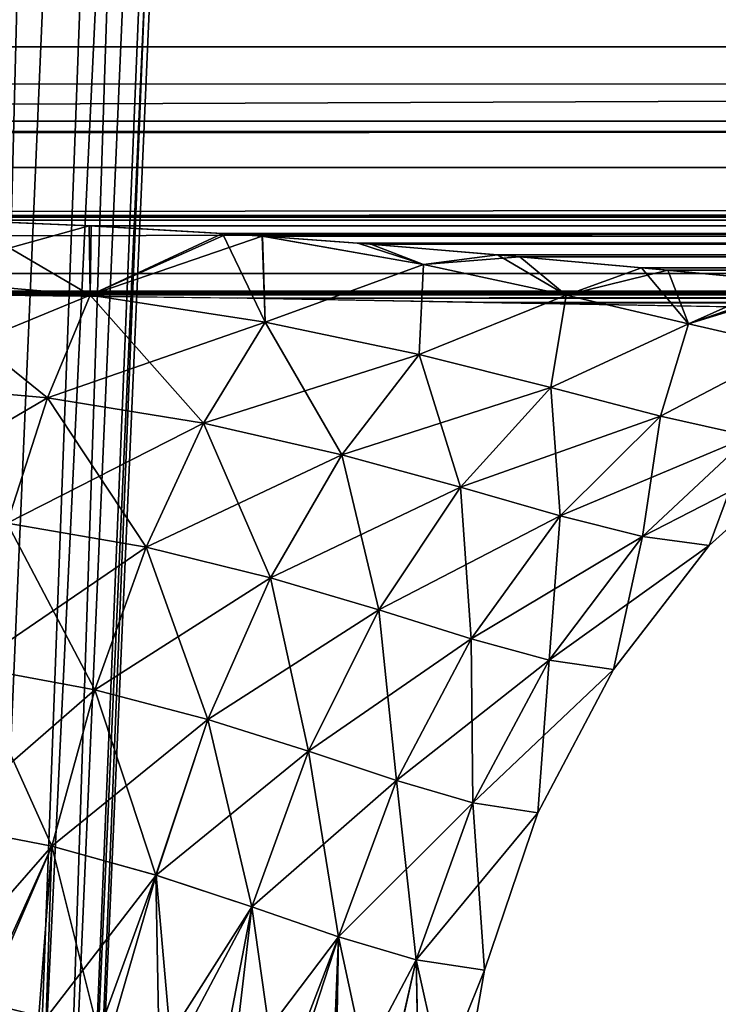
# Model space of a CAD drawing. Header units: millimetres. Extents: x -125 to 125, y -4 to 54.
# Tile 396 of 612: x 41.236 to 41.608, y -2.37 to -1.846. Entities that reach past the tile are written whole.
import ezdxf

# ---------------------------------------------------------------- set-up
doc = ezdxf.new("R2010")
doc.units = ezdxf.units.MM
doc.header["$LTSCALE"] = 65.185185
for name, color, linetype in [('173', 7, 'CONTINUOUS'), ('175', 7, 'CONTINUOUS'), ('18', 7, 'CONTINUOUS'), ('22', 7, 'CONTINUOUS'), ('307', 7, 'CONTINUOUS'), ('310', 7, 'CONTINUOUS'), ('311', 7, 'CONTINUOUS'), ('314', 7, 'CONTINUOUS'), ('323', 7, 'CONTINUOUS'), ('340', 7, 'CONTINUOUS')]:
    doc.layers.add(name, color=color, linetype=linetype)

msp = doc.modelspace()

# ---------------------------------------------------------------- linework, layer by layer
at = {"layer": '173', "color": 7, "linetype": 'Continuous'}
for points in [[(33.15936, -1.83198, -121.39298), (33.27838, -1.92508, -121.71691), (55.2655, -1.83198, -121.46758), (33.15936, -1.83198, -121.39298)], [(33.27838, -1.92508, -121.71691), (55.46387, -1.92508, -121.79206), (55.2655, -1.83198, -121.46758), (33.27838, -1.92508, -121.71691)], [(33.27838, -1.92508, -121.71691), (33.40048, -1.98132, -122.04925), (55.46387, -1.92508, -121.79206), (33.27838, -1.92508, -121.71691)], [(33.40048, -1.98132, -122.04925), (55.66736, -1.98132, -122.12495), (55.46387, -1.92508, -121.79206), (33.40048, -1.98132, -122.04925)], [(33.40048, -1.98132, -122.04925), (41.05892, -1.99192, -122.18521), (55.66736, -1.98132, -122.12495), (33.40048, -1.98132, -122.04925)], [(41.05892, -1.99192, -122.18521), (51.70251, -2, -122.44283), (55.66736, -1.98132, -122.12495), (41.05892, -1.99192, -122.18521)], [(41.21263, -1.99263, -122.19552), (51.70251, -2, -122.44283), (41.05892, -1.99192, -122.18521), (41.21263, -1.99263, -122.19552)], [(41.35703, -1.9945, -122.22454), (51.70251, -2, -122.44283), (41.21263, -1.99263, -122.19552), (41.35703, -1.9945, -122.22454)], [(41.49244, -1.99692, -122.27072), (51.70251, -2, -122.44283), (41.35703, -1.9945, -122.22454), (41.49244, -1.99692, -122.27072)], [(41.61669, -1.99907, -122.33226), (51.70251, -2, -122.44283), (41.49244, -1.99692, -122.27072), (41.61669, -1.99907, -122.33226)]]:
    msp.add_3dface(points, dxfattribs=at)
at = {"layer": '175', "color": 7, "linetype": 'Continuous'}
for points in [[(55.2655, -1.83198, 121.46758), (33.27838, -1.92508, 121.71691), (33.15936, -1.83198, 121.39298), (55.2655, -1.83198, 121.46758)], [(55.46387, -1.92508, 121.79206), (33.27838, -1.92508, 121.71691), (55.2655, -1.83198, 121.46758), (55.46387, -1.92508, 121.79206)], [(55.46387, -1.92508, 121.79206), (33.40048, -1.98132, 122.04925), (33.27838, -1.92508, 121.71691), (55.46387, -1.92508, 121.79206)], [(55.66736, -1.98132, 122.12495), (33.40048, -1.98132, 122.04925), (55.46387, -1.92508, 121.79206), (55.66736, -1.98132, 122.12495)], [(55.66736, -1.98132, 122.12495), (38.9409, -1.99233, 122.18432), (33.40048, -1.98132, 122.04925), (55.66736, -1.98132, 122.12495)], [(39.99991, -1.99213, 122.18476), (38.9409, -1.99233, 122.18432), (55.66736, -1.98132, 122.12495), (39.99991, -1.99213, 122.18476)], [(41.05892, -1.99192, 122.18521), (39.99991, -1.99213, 122.18476), (55.66736, -1.98132, 122.12495), (41.05892, -1.99192, 122.18521)], [(41.20794, -1.99258, 122.19489), (41.05892, -1.99192, 122.18521), (55.66736, -1.98132, 122.12495), (41.20794, -1.99258, 122.19489)], [(41.35183, -1.99441, 122.22315), (41.20794, -1.99258, 122.19489), (55.66736, -1.98132, 122.12495), (41.35183, -1.99441, 122.22315)], [(41.48716, -1.99682, 122.26854), (41.35183, -1.99441, 122.22315), (55.66736, -1.98132, 122.12495), (41.48716, -1.99682, 122.26854)], [(41.61244, -1.99901, 122.32981), (41.48716, -1.99682, 122.26854), (55.66736, -1.98132, 122.12495), (41.61244, -1.99901, 122.32981)]]:
    msp.add_3dface(points, dxfattribs=at)
at = {"layer": '18', "color": 7, "linetype": 'Continuous'}
for points in [[(-123.83451, -1.78871, -124.74226), (123.83451, -1.86098, -124.68), (-123.83451, -1.86098, -124.68), (-123.83451, -1.78871, -124.74226)], [(123.83451, -1.78871, -124.74226), (123.83451, -1.86098, -124.68), (-123.83451, -1.78871, -124.74226), (123.83451, -1.78871, -124.74226)], [(123.83451, -1.86098, -124.68), (123.83451, -1.92012, -124.60514), (-123.83451, -1.86098, -124.68), (123.83451, -1.86098, -124.68)], [(123.83451, -1.92012, -124.60514), (41.06682, -1.95076, -124.55041), (-123.83451, -1.86098, -124.68), (123.83451, -1.92012, -124.60514)], [(123.83451, -1.92012, -124.60514), (123.83451, -1.96396, -124.52041), (41.06682, -1.95076, -124.55041), (123.83451, -1.92012, -124.60514)], [(41.06682, -1.95076, -124.55041), (123.83451, -1.96396, -124.52041), (41.13385, -1.95132, -124.54923), (41.06682, -1.95076, -124.55041)], [(41.13385, -1.95132, -124.54923), (123.83451, -1.96396, -124.52041), (41.20222, -1.95304, -124.54558), (41.13385, -1.95132, -124.54923)], [(41.20222, -1.95304, -124.54558), (123.83451, -1.96396, -124.52041), (41.27308, -1.956, -124.53912), (41.20222, -1.95304, -124.54558)], [(41.27308, -1.956, -124.53912), (123.83451, -1.96396, -124.52041), (41.34644, -1.96024, -124.52942), (41.27308, -1.956, -124.53912)], [(41.34644, -1.96024, -124.52942), (123.83451, -1.96396, -124.52041), (41.3651, -1.96149, -124.52646), (41.34644, -1.96024, -124.52942)], [(41.3651, -1.96149, -124.52646), (123.83451, -1.96396, -124.52041), (41.42281, -1.96576, -124.51587), (41.3651, -1.96149, -124.52646)], [(123.83451, -1.96396, -124.52041), (123.83451, -1.99092, -124.4289), (41.42281, -1.96576, -124.51587), (123.83451, -1.96396, -124.52041)], [(41.42281, -1.96576, -124.51587), (123.83451, -1.99092, -124.4289), (41.50208, -1.97244, -124.49775), (41.42281, -1.96576, -124.51587)], [(41.50208, -1.97244, -124.49775), (123.83451, -1.99092, -124.4289), (41.58066, -1.97964, -124.47527), (41.50208, -1.97244, -124.49775)], [(41.58066, -1.97964, -124.47527), (123.83451, -1.99092, -124.4289), (41.65427, -1.98648, -124.44952), (41.58066, -1.97964, -124.47527)]]:
    msp.add_3dface(points, dxfattribs=at)
at = {"layer": '22', "color": 7, "linetype": 'Continuous'}
for points in [[(-123.83451, -1.78871, 124.74226), (-123.83451, -1.86098, 124.68), (123.83451, -1.78871, 124.74226), (-123.83451, -1.78871, 124.74226)], [(123.83451, -1.78871, 124.74226), (-123.83451, -1.86098, 124.68), (123.83451, -1.86098, 124.68), (123.83451, -1.78871, 124.74226)], [(-123.83451, -1.86098, 124.68), (-123.83451, -1.92012, 124.60514), (123.83451, -1.86098, 124.68), (-123.83451, -1.86098, 124.68)], [(-123.83451, -1.92012, 124.60514), (-41.06682, -1.95076, 124.55041), (123.83451, -1.86098, 124.68), (-123.83451, -1.92012, 124.60514)], [(-41.06682, -1.95076, 124.55041), (-38.93318, -1.95076, 124.55041), (123.83451, -1.86098, 124.68), (-41.06682, -1.95076, 124.55041)], [(-38.93318, -1.95076, 124.55041), (38.93318, -1.95076, 124.55041), (123.83451, -1.86098, 124.68), (-38.93318, -1.95076, 124.55041)], [(38.93318, -1.95076, 124.55041), (41.06682, -1.95076, 124.55041), (123.83451, -1.86098, 124.68), (38.93318, -1.95076, 124.55041)], [(123.83451, -1.92012, 124.60514), (123.83451, -1.86098, 124.68), (41.06682, -1.95076, 124.55041), (123.83451, -1.92012, 124.60514)], [(41.13686, -1.95137, 124.54913), (123.83451, -1.92012, 124.60514), (41.06682, -1.95076, 124.55041), (41.13686, -1.95137, 124.54913)], [(41.20579, -1.95316, 124.54533), (123.83451, -1.92012, 124.60514), (41.13686, -1.95137, 124.54913), (41.20579, -1.95316, 124.54533)], [(41.27409, -1.95605, 124.53901), (123.83451, -1.92012, 124.60514), (41.20579, -1.95316, 124.54533), (41.27409, -1.95605, 124.53901)], [(41.34395, -1.96008, 124.5298), (123.83451, -1.92012, 124.60514), (41.27409, -1.95605, 124.53901), (41.34395, -1.96008, 124.5298)], [(41.36522, -1.9615, 124.52643), (123.83451, -1.92012, 124.60514), (41.34395, -1.96008, 124.5298), (41.36522, -1.9615, 124.52643)], [(123.83451, -1.96396, 124.52041), (123.83451, -1.92012, 124.60514), (41.36522, -1.9615, 124.52643), (123.83451, -1.96396, 124.52041)], [(41.41591, -1.96522, 124.51725), (123.83451, -1.96396, 124.52041), (41.36522, -1.9615, 124.52643), (41.41591, -1.96522, 124.51725)], [(41.49017, -1.97138, 124.50077), (123.83451, -1.96396, 124.52041), (41.41591, -1.96522, 124.51725), (41.49017, -1.97138, 124.50077)], [(41.56669, -1.97833, 124.47963), (123.83451, -1.96396, 124.52041), (41.49017, -1.97138, 124.50077), (41.56669, -1.97833, 124.47963)], [(41.64256, -1.98541, 124.45395), (123.83451, -1.96396, 124.52041), (41.56669, -1.97833, 124.47963), (41.64256, -1.98541, 124.45395)]]:
    msp.add_3dface(points, dxfattribs=at)
at = {"layer": '307', "color": 7, "linetype": 'Continuous'}
for points in [[(41.22133, 1.52181, -39.2151), (41.14502, -2.62181, -39.44859), (41.3206, 1.52181, -39.3969), (41.22133, 1.52181, -39.2151)], [(41.14502, -2.62181, -39.44859), (41.18303, -2.62181, -39.5357), (41.3206, 1.52181, -39.3969), (41.14502, -2.62181, -39.44859)], [(41.18303, -2.62181, -39.5357), (41.21442, -2.62181, -39.6254), (41.3206, 1.52181, -39.3969), (41.18303, -2.62181, -39.5357)], [(41.3206, 1.52181, -39.3969), (41.21442, -2.62181, -39.6254), (41.39298, 1.52181, -39.59098), (41.3206, 1.52181, -39.3969)], [(41.21442, -2.62181, -39.6254), (41.23901, -2.62181, -39.7172), (41.39298, 1.52181, -39.59098), (41.21442, -2.62181, -39.6254)], [(41.23901, -2.62181, -39.7172), (41.25668, -2.62181, -39.81059), (41.39298, 1.52181, -39.59098), (41.23901, -2.62181, -39.7172)], [(41.39298, 1.52181, -39.59098), (41.25668, -2.62181, -39.81059), (41.43702, 1.52181, -39.79339), (41.39298, 1.52181, -39.59098)], [(41.25668, -2.62181, -39.81059), (41.26732, -2.62181, -39.90503), (41.43702, 1.52181, -39.79339), (41.25668, -2.62181, -39.81059)], [(41.26732, -2.62181, -39.90503), (41.27088, -2.62181, -40), (41.43702, 1.52181, -39.79339), (41.26732, -2.62181, -39.90503)], [(41.43702, 1.52181, -39.79339), (41.27088, -2.62181, -40), (41.45179, 1.52181, -40), (41.43702, 1.52181, -39.79339)]]:
    msp.add_3dface(points, dxfattribs=at)
at = {"layer": '310', "color": 7, "linetype": 'Continuous'}
for points in [[(41.22133, 1.52181, 40.7849), (41.14502, -2.62181, 40.55141), (41.3206, 1.52181, 40.6031), (41.22133, 1.52181, 40.7849)], [(41.14502, -2.62181, 40.55141), (41.18303, -2.62181, 40.4643), (41.3206, 1.52181, 40.6031), (41.14502, -2.62181, 40.55141)], [(41.18303, -2.62181, 40.4643), (41.21442, -2.62181, 40.3746), (41.3206, 1.52181, 40.6031), (41.18303, -2.62181, 40.4643)], [(41.3206, 1.52181, 40.6031), (41.21442, -2.62181, 40.3746), (41.39298, 1.52181, 40.40902), (41.3206, 1.52181, 40.6031)], [(41.21442, -2.62181, 40.3746), (41.23901, -2.62181, 40.2828), (41.39298, 1.52181, 40.40902), (41.21442, -2.62181, 40.3746)], [(41.23901, -2.62181, 40.2828), (41.25668, -2.62181, 40.18941), (41.39298, 1.52181, 40.40902), (41.23901, -2.62181, 40.2828)], [(41.39298, 1.52181, 40.40902), (41.25668, -2.62181, 40.18941), (41.43702, 1.52181, 40.20661), (41.39298, 1.52181, 40.40902)], [(41.25668, -2.62181, 40.18941), (41.26732, -2.62181, 40.09497), (41.43702, 1.52181, 40.20661), (41.25668, -2.62181, 40.18941)], [(41.26732, -2.62181, 40.09497), (41.27088, -2.62181, 40), (41.43702, 1.52181, 40.20661), (41.26732, -2.62181, 40.09497)], [(41.43702, 1.52181, 40.20661), (41.27088, -2.62181, 40), (41.45179, 1.52181, 40), (41.43702, 1.52181, 40.20661)]]:
    msp.add_3dface(points, dxfattribs=at)
at = {"layer": '311', "color": 7, "linetype": 'Continuous'}
for points in [[(41.3206, 1.52181, 39.3969), (41.10061, -2.62181, 39.36456), (41.22133, 1.52181, 39.2151), (41.3206, 1.52181, 39.3969)], [(41.14502, -2.62181, 39.44859), (41.10061, -2.62181, 39.36456), (41.3206, 1.52181, 39.3969), (41.14502, -2.62181, 39.44859)], [(41.18303, -2.62181, 39.5357), (41.14502, -2.62181, 39.44859), (41.3206, 1.52181, 39.3969), (41.18303, -2.62181, 39.5357)], [(41.39298, 1.52181, 39.59098), (41.18303, -2.62181, 39.5357), (41.3206, 1.52181, 39.3969), (41.39298, 1.52181, 39.59098)], [(41.21442, -2.62181, 39.6254), (41.18303, -2.62181, 39.5357), (41.39298, 1.52181, 39.59098), (41.21442, -2.62181, 39.6254)], [(41.23901, -2.62181, 39.7172), (41.21442, -2.62181, 39.6254), (41.39298, 1.52181, 39.59098), (41.23901, -2.62181, 39.7172)], [(41.25668, -2.62181, 39.81059), (41.23901, -2.62181, 39.7172), (41.43702, 1.52181, 39.79339), (41.25668, -2.62181, 39.81059)], [(41.43702, 1.52181, 39.79339), (41.23901, -2.62181, 39.7172), (41.39298, 1.52181, 39.59098), (41.43702, 1.52181, 39.79339)], [(41.26732, -2.62181, 39.90503), (41.25668, -2.62181, 39.81059), (41.43702, 1.52181, 39.79339), (41.26732, -2.62181, 39.90503)], [(41.45179, 1.52181, 40), (41.26732, -2.62181, 39.90503), (41.43702, 1.52181, 39.79339), (41.45179, 1.52181, 40)], [(41.45179, 1.52181, 40), (41.27088, -2.62181, 40), (41.26732, -2.62181, 39.90503), (41.45179, 1.52181, 40)]]:
    msp.add_3dface(points, dxfattribs=at)
at = {"layer": '314', "color": 7, "linetype": 'Continuous'}
for points in [[(41.14502, -2.62181, -40.55141), (41.10061, -2.62181, -40.63544), (41.3206, 1.52181, -40.6031), (41.14502, -2.62181, -40.55141)], [(41.3206, 1.52181, -40.6031), (41.10061, -2.62181, -40.63544), (41.22133, 1.52181, -40.7849), (41.3206, 1.52181, -40.6031)], [(41.18303, -2.62181, -40.4643), (41.14502, -2.62181, -40.55141), (41.3206, 1.52181, -40.6031), (41.18303, -2.62181, -40.4643)], [(41.39298, 1.52181, -40.40902), (41.18303, -2.62181, -40.4643), (41.3206, 1.52181, -40.6031), (41.39298, 1.52181, -40.40902)], [(41.21442, -2.62181, -40.3746), (41.18303, -2.62181, -40.4643), (41.39298, 1.52181, -40.40902), (41.21442, -2.62181, -40.3746)], [(41.23901, -2.62181, -40.2828), (41.21442, -2.62181, -40.3746), (41.39298, 1.52181, -40.40902), (41.23901, -2.62181, -40.2828)], [(41.43702, 1.52181, -40.20661), (41.23901, -2.62181, -40.2828), (41.39298, 1.52181, -40.40902), (41.43702, 1.52181, -40.20661)], [(41.25668, -2.62181, -40.18941), (41.23901, -2.62181, -40.2828), (41.43702, 1.52181, -40.20661), (41.25668, -2.62181, -40.18941)], [(41.26732, -2.62181, -40.09497), (41.25668, -2.62181, -40.18941), (41.43702, 1.52181, -40.20661), (41.26732, -2.62181, -40.09497)], [(41.45179, 1.52181, -40), (41.27088, -2.62181, -40), (41.26732, -2.62181, -40.09497), (41.45179, 1.52181, -40)], [(41.45179, 1.52181, -40), (41.26732, -2.62181, -40.09497), (41.43702, 1.52181, -40.20661), (41.45179, 1.52181, -40)]]:
    msp.add_3dface(points, dxfattribs=at)
at = {"layer": '323', "color": 7, "linetype": 'Continuous'}
for points in [[(41.20222, -1.95304, -124.54558), (41.27308, -1.956, -124.53912), (41.17223, -1.98405, -124.4899), (41.20222, -1.95304, -124.54558)], [(41.17223, -1.98405, -124.4899), (41.27308, -1.956, -124.53912), (41.27362, -1.99284, -124.4709), (41.17223, -1.98405, -124.4899)], [(41.27308, -1.956, -124.53912), (41.34644, -1.96024, -124.52942), (41.27362, -1.99284, -124.4709), (41.27308, -1.956, -124.53912)], [(41.34644, -1.96024, -124.52942), (41.3651, -1.96149, -124.52646), (41.27362, -1.99284, -124.4709), (41.34644, -1.96024, -124.52942)], [(41.27362, -1.99284, -124.4709), (41.3651, -1.96149, -124.52646), (41.36663, -2.00719, -124.43861), (41.27362, -1.99284, -124.4709)], [(41.36663, -2.00719, -124.43861), (41.3651, -1.96149, -124.52646), (41.45087, -1.97658, -124.48842), (41.36663, -2.00719, -124.43861)], [(41.3651, -1.96149, -124.52646), (41.42281, -1.96576, -124.51587), (41.45087, -1.97658, -124.48842), (41.3651, -1.96149, -124.52646)], [(41.42281, -1.96576, -124.51587), (41.50208, -1.97244, -124.49775), (41.45087, -1.97658, -124.48842), (41.42281, -1.96576, -124.51587)], [(41.50208, -1.97244, -124.49775), (41.52669, -1.9928, -124.44244), (41.45087, -1.97658, -124.48842), (41.50208, -1.97244, -124.49775)], [(41.50208, -1.97244, -124.49775), (41.58066, -1.97964, -124.47527), (41.52669, -1.9928, -124.44244), (41.50208, -1.97244, -124.49775)], [(41.44859, -2.02447, -124.39603), (41.36663, -2.00719, -124.43861), (41.45087, -1.97658, -124.48842), (41.44859, -2.02447, -124.39603)], [(41.52669, -1.9928, -124.44244), (41.44859, -2.02447, -124.39603), (41.45087, -1.97658, -124.48842), (41.52669, -1.9928, -124.44244)], [(41.58066, -1.97964, -124.47527), (41.59177, -2.00805, -124.39149), (41.52669, -1.9928, -124.44244), (41.58066, -1.97964, -124.47527)], [(41.58066, -1.97964, -124.47527), (41.65427, -1.98648, -124.44952), (41.59177, -2.00805, -124.39149), (41.58066, -1.97964, -124.47527)], [(41.17223, -1.98405, -124.4899), (41.27362, -1.99284, -124.4709), (41.16058, -2.03943, -124.41919), (41.17223, -1.98405, -124.4899)], [(41.65427, -1.98648, -124.44952), (41.66046, -1.98704, -124.44712), (41.59177, -2.00805, -124.39149), (41.65427, -1.98648, -124.44952)], [(41.66046, -1.98704, -124.44712), (41.64656, -2.02064, -124.33799), (41.59177, -2.00805, -124.39149), (41.66046, -1.98704, -124.44712)], [(41.16058, -2.03943, -124.41919), (41.27362, -1.99284, -124.4709), (41.25083, -2.04739, -124.40229), (41.16058, -2.03943, -124.41919)], [(41.27362, -1.99284, -124.4709), (41.36663, -2.00719, -124.43861), (41.25083, -2.04739, -124.40229), (41.27362, -1.99284, -124.4709)], [(41.51859, -2.04194, -124.34643), (41.44859, -2.02447, -124.39603), (41.52669, -1.9928, -124.44244), (41.51859, -2.04194, -124.34643)], [(41.59177, -2.00805, -124.39149), (41.51859, -2.04194, -124.34643), (41.52669, -1.9928, -124.44244), (41.59177, -2.00805, -124.39149)], [(41.25083, -2.04739, -124.40229), (41.36663, -2.00719, -124.43861), (41.33384, -2.06097, -124.37354), (41.25083, -2.04739, -124.40229)], [(41.36663, -2.00719, -124.43861), (41.44859, -2.02447, -124.39603), (41.33384, -2.06097, -124.37354), (41.36663, -2.00719, -124.43861)], [(41.57683, -2.05711, -124.29292), (41.51859, -2.04194, -124.34643), (41.59177, -2.00805, -124.39149), (41.57683, -2.05711, -124.29292)], [(41.64656, -2.02064, -124.33799), (41.57683, -2.05711, -124.29292), (41.59177, -2.00805, -124.39149), (41.64656, -2.02064, -124.33799)], [(41.33384, -2.06097, -124.37354), (41.44859, -2.02447, -124.39603), (41.40734, -2.07771, -124.3355), (41.33384, -2.06097, -124.37354)], [(41.44859, -2.02447, -124.39603), (41.51859, -2.04194, -124.34643), (41.40734, -2.07771, -124.3355), (41.44859, -2.02447, -124.39603)], [(41.62428, -2.06779, -124.23842), (41.57683, -2.05711, -124.29292), (41.64656, -2.02064, -124.33799), (41.62428, -2.06779, -124.23842)], [(41.16058, -2.03943, -124.41919), (41.25083, -2.04739, -124.40229), (41.1496, -2.10679, -124.35966), (41.16058, -2.03943, -124.41919)], [(41.40734, -2.07771, -124.3355), (41.51859, -2.04194, -124.34643), (41.47051, -2.09495, -124.29093), (41.40734, -2.07771, -124.3355)], [(41.51859, -2.04194, -124.34643), (41.57683, -2.05711, -124.29292), (41.47051, -2.09495, -124.29093), (41.51859, -2.04194, -124.34643)], [(41.1496, -2.10679, -124.35966), (41.25083, -2.04739, -124.40229), (41.22945, -2.11396, -124.34474), (41.1496, -2.10679, -124.35966)], [(41.25083, -2.04739, -124.40229), (41.33384, -2.06097, -124.37354), (41.22945, -2.11396, -124.34474), (41.25083, -2.04739, -124.40229)], [(41.22945, -2.11396, -124.34474), (41.33384, -2.06097, -124.37354), (41.30335, -2.12682, -124.31935), (41.22945, -2.11396, -124.34474)], [(41.33384, -2.06097, -124.37354), (41.40734, -2.07771, -124.3355), (41.30335, -2.12682, -124.31935), (41.33384, -2.06097, -124.37354)], [(41.47051, -2.09495, -124.29093), (41.57683, -2.05711, -124.29292), (41.52353, -2.1102, -124.2425), (41.47051, -2.09495, -124.29093)], [(41.57683, -2.05711, -124.29292), (41.62428, -2.06779, -124.23842), (41.52353, -2.1102, -124.2425), (41.57683, -2.05711, -124.29292)], [(41.52353, -2.1102, -124.2425), (41.62428, -2.06779, -124.23842), (41.56718, -2.12118, -124.19269), (41.52353, -2.1102, -124.2425)], [(41.62428, -2.06779, -124.23842), (41.66248, -2.07216, -124.18568), (41.56718, -2.12118, -124.19269), (41.62428, -2.06779, -124.23842)], [(41.56718, -2.12118, -124.19269), (41.66248, -2.07216, -124.18568), (41.60272, -2.12586, -124.14387), (41.56718, -2.12118, -124.19269)], [(41.30335, -2.12682, -124.31935), (41.40734, -2.07771, -124.3355), (41.36945, -2.14304, -124.28552), (41.30335, -2.12682, -124.31935)], [(41.40734, -2.07771, -124.3355), (41.47051, -2.09495, -124.29093), (41.36945, -2.14304, -124.28552), (41.40734, -2.07771, -124.3355)], [(41.36945, -2.14304, -124.28552), (41.47051, -2.09495, -124.29093), (41.42706, -2.1601, -124.24545), (41.36945, -2.14304, -124.28552)], [(41.47051, -2.09495, -124.29093), (41.52353, -2.1102, -124.2425), (41.42706, -2.1601, -124.24545), (41.47051, -2.09495, -124.29093)], [(41.42706, -2.1601, -124.24545), (41.52353, -2.1102, -124.2425), (41.47625, -2.1755, -124.20124), (41.42706, -2.1601, -124.24545)], [(41.52353, -2.1102, -124.2425), (41.56718, -2.12118, -124.19269), (41.47625, -2.1755, -124.20124), (41.52353, -2.1102, -124.2425)], [(41.22945, -2.11396, -124.34474), (41.30335, -2.12682, -124.31935), (41.21017, -2.19039, -124.30013), (41.22945, -2.11396, -124.34474)], [(41.47625, -2.1755, -124.20124), (41.56718, -2.12118, -124.19269), (41.51756, -2.18683, -124.15489), (41.47625, -2.1755, -124.20124)], [(41.56718, -2.12118, -124.19269), (41.60272, -2.12586, -124.14387), (41.51756, -2.18683, -124.15489), (41.56718, -2.12118, -124.19269)], [(41.21017, -2.19039, -124.30013), (41.30335, -2.12682, -124.31935), (41.27615, -2.20256, -124.27781), (41.21017, -2.19039, -124.30013)], [(41.30335, -2.12682, -124.31935), (41.36945, -2.14304, -124.28552), (41.27615, -2.20256, -124.27781), (41.30335, -2.12682, -124.31935)], [(41.51756, -2.18683, -124.15489), (41.60272, -2.12586, -124.14387), (41.55188, -2.19182, -124.1083), (41.51756, -2.18683, -124.15489)], [(41.27615, -2.20256, -124.27781), (41.36945, -2.14304, -124.28552), (41.33617, -2.21832, -124.24774), (41.27615, -2.20256, -124.27781)], [(41.36945, -2.14304, -124.28552), (41.42706, -2.1601, -124.24545), (41.33617, -2.21832, -124.24774), (41.36945, -2.14304, -124.28552)], [(41.33617, -2.21832, -124.24774), (41.42706, -2.1601, -124.24545), (41.38965, -2.23525, -124.21147), (41.33617, -2.21832, -124.24774)], [(41.42706, -2.1601, -124.24545), (41.47625, -2.1755, -124.20124), (41.38965, -2.23525, -124.21147), (41.42706, -2.1601, -124.24545)], [(41.38965, -2.23525, -124.21147), (41.47625, -2.1755, -124.20124), (41.43652, -2.25085, -124.1705), (41.38965, -2.23525, -124.21147)], [(41.47625, -2.1755, -124.20124), (41.51756, -2.18683, -124.15489), (41.43652, -2.25085, -124.1705), (41.47625, -2.1755, -124.20124)], [(41.43652, -2.25085, -124.1705), (41.51756, -2.18683, -124.15489), (41.47704, -2.26259, -124.12625), (41.43652, -2.25085, -124.1705)], [(41.51756, -2.18683, -124.15489), (41.55188, -2.19182, -124.1083), (41.47704, -2.26259, -124.12625), (41.51756, -2.18683, -124.15489)], [(41.21017, -2.19039, -124.30013), (41.27615, -2.20256, -124.27781), (41.19364, -2.27415, -124.26994), (41.21017, -2.19039, -124.30013)], [(41.47704, -2.26259, -124.12625), (41.55188, -2.19182, -124.1083), (41.51163, -2.2679, -124.08013), (41.47704, -2.26259, -124.12625)], [(41.19364, -2.27415, -124.26994), (41.27615, -2.20256, -124.27781), (41.25314, -2.28572, -124.2503), (41.19364, -2.27415, -124.26994)], [(41.27615, -2.20256, -124.27781), (41.33617, -2.21832, -124.24774), (41.25314, -2.28572, -124.2503), (41.27615, -2.20256, -124.27781)], [(41.25314, -2.28572, -124.2503), (41.33617, -2.21832, -124.24774), (41.3086, -2.30108, -124.2234), (41.25314, -2.28572, -124.2503)], [(41.33617, -2.21832, -124.24774), (41.38965, -2.23525, -124.21147), (41.3086, -2.30108, -124.2234), (41.33617, -2.21832, -124.24774)], [(41.3086, -2.30108, -124.2234), (41.38965, -2.23525, -124.21147), (41.35951, -2.31794, -124.19012), (41.3086, -2.30108, -124.2234)], [(41.38965, -2.23525, -124.21147), (41.43652, -2.25085, -124.1705), (41.35951, -2.31794, -124.19012), (41.38965, -2.23525, -124.21147)], [(41.35951, -2.31794, -124.19012), (41.43652, -2.25085, -124.1705), (41.40567, -2.3338, -124.15129), (41.35951, -2.31794, -124.19012)], [(41.43652, -2.25085, -124.1705), (41.47704, -2.26259, -124.12625), (41.40567, -2.3338, -124.15129), (41.43652, -2.25085, -124.1705)], [(41.40567, -2.3338, -124.15129), (41.47704, -2.26259, -124.12625), (41.44696, -2.34598, -124.10772), (41.40567, -2.3338, -124.15129)], [(41.47704, -2.26259, -124.12625), (41.51163, -2.2679, -124.08013), (41.44696, -2.34598, -124.10772), (41.47704, -2.26259, -124.12625)], [(41.44696, -2.34598, -124.10772), (41.51163, -2.2679, -124.08013), (41.48328, -2.3516, -124.06029), (41.44696, -2.34598, -124.10772)], [(41.19364, -2.27415, -124.26994), (41.25314, -2.28572, -124.2503), (41.18569, -2.36271, -124.25386), (41.19364, -2.27415, -124.26994)], [(41.18569, -2.36271, -124.25386), (41.25314, -2.28572, -124.2503), (41.21736, -2.36876, -124.24427), (41.18569, -2.36271, -124.25386)], [(41.21736, -2.36876, -124.24427), (41.25314, -2.28572, -124.2503), (41.25016, -2.37684, -124.23159), (41.21736, -2.36876, -124.24427)], [(41.25314, -2.28572, -124.2503), (41.3086, -2.30108, -124.2234), (41.25016, -2.37684, -124.23159), (41.25314, -2.28572, -124.2503)], [(41.25016, -2.37684, -124.23159), (41.3086, -2.30108, -124.2234), (41.28383, -2.38674, -124.21542), (41.25016, -2.37684, -124.23159)], [(41.28383, -2.38674, -124.21542), (41.3086, -2.30108, -124.2234), (41.31719, -2.39772, -124.19596), (41.28383, -2.38674, -124.21542)], [(41.3086, -2.30108, -124.2234), (41.35951, -2.31794, -124.19012), (41.31719, -2.39772, -124.19596), (41.3086, -2.30108, -124.2234)], [(41.31719, -2.39772, -124.19596), (41.35951, -2.31794, -124.19012), (41.34887, -2.40872, -124.17396), (41.31719, -2.39772, -124.19596)], [(41.35951, -2.31794, -124.19012), (41.40567, -2.3338, -124.15129), (41.34887, -2.40872, -124.17396), (41.35951, -2.31794, -124.19012)], [(41.34887, -2.40872, -124.17396), (41.40567, -2.3338, -124.15129), (41.37798, -2.41873, -124.15031), (41.34887, -2.40872, -124.17396)], [(41.37798, -2.41873, -124.15031), (41.40567, -2.3338, -124.15129), (41.40404, -2.42705, -124.12592), (41.37798, -2.41873, -124.15031)], [(41.40567, -2.3338, -124.15129), (41.44696, -2.34598, -124.10772), (41.40404, -2.42705, -124.12592), (41.40567, -2.3338, -124.15129)], [(41.40404, -2.42705, -124.12592), (41.44696, -2.34598, -124.10772), (41.42744, -2.4334, -124.10099), (41.40404, -2.42705, -124.12592)], [(41.42744, -2.4334, -124.10099), (41.44696, -2.34598, -124.10772), (41.44877, -2.43765, -124.07531), (41.42744, -2.4334, -124.10099)], [(41.44696, -2.34598, -124.10772), (41.48328, -2.3516, -124.06029), (41.44877, -2.43765, -124.07531), (41.44696, -2.34598, -124.10772)], [(41.44877, -2.43765, -124.07531), (41.48328, -2.3516, -124.06029), (41.46783, -2.43953, -124.04948), (41.44877, -2.43765, -124.07531)]]:
    msp.add_3dface(points, dxfattribs=at)
at = {"layer": '340', "color": 7, "linetype": 'Continuous'}
for points in [[(41.27362, -1.99284, 124.4709), (41.20579, -1.95316, 124.54533), (41.17223, -1.98405, 124.4899), (41.27362, -1.99284, 124.4709)], [(41.27409, -1.95605, 124.53901), (41.20579, -1.95316, 124.54533), (41.27362, -1.99284, 124.4709), (41.27409, -1.95605, 124.53901)], [(41.34395, -1.96008, 124.5298), (41.27409, -1.95605, 124.53901), (41.27362, -1.99284, 124.4709), (41.34395, -1.96008, 124.5298)], [(41.36662, -2.00719, 124.43861), (41.34395, -1.96008, 124.5298), (41.27362, -1.99284, 124.4709), (41.36662, -2.00719, 124.43861)], [(41.36522, -1.9615, 124.52643), (41.34395, -1.96008, 124.5298), (41.36662, -2.00719, 124.43861), (41.36522, -1.9615, 124.52643)], [(41.45086, -1.97658, 124.48843), (41.36522, -1.9615, 124.52643), (41.36662, -2.00719, 124.43861), (41.45086, -1.97658, 124.48843)], [(41.41591, -1.96522, 124.51725), (41.36522, -1.9615, 124.52643), (41.45086, -1.97658, 124.48843), (41.41591, -1.96522, 124.51725)], [(41.49017, -1.97138, 124.50077), (41.41591, -1.96522, 124.51725), (41.45086, -1.97658, 124.48843), (41.49017, -1.97138, 124.50077)], [(41.52668, -1.99279, 124.44245), (41.49017, -1.97138, 124.50077), (41.45086, -1.97658, 124.48843), (41.52668, -1.99279, 124.44245)], [(41.56669, -1.97833, 124.47963), (41.49017, -1.97138, 124.50077), (41.52668, -1.99279, 124.44245), (41.56669, -1.97833, 124.47963)], [(41.44859, -2.02447, 124.39604), (41.45086, -1.97658, 124.48843), (41.36662, -2.00719, 124.43861), (41.44859, -2.02447, 124.39604)], [(41.52668, -1.99279, 124.44245), (41.45086, -1.97658, 124.48843), (41.44859, -2.02447, 124.39604), (41.52668, -1.99279, 124.44245)], [(41.59177, -2.00804, 124.39149), (41.56669, -1.97833, 124.47963), (41.52668, -1.99279, 124.44245), (41.59177, -2.00804, 124.39149)], [(41.64256, -1.98541, 124.45395), (41.56669, -1.97833, 124.47963), (41.59177, -2.00804, 124.39149), (41.64256, -1.98541, 124.45395)], [(41.25083, -2.04739, 124.40229), (41.17223, -1.98405, 124.4899), (41.16058, -2.03943, 124.41919), (41.25083, -2.04739, 124.40229)], [(41.27362, -1.99284, 124.4709), (41.17223, -1.98405, 124.4899), (41.25083, -2.04739, 124.40229), (41.27362, -1.99284, 124.4709)], [(41.64656, -2.02064, 124.33799), (41.64256, -1.98541, 124.45395), (41.59177, -2.00804, 124.39149), (41.64656, -2.02064, 124.33799)], [(41.33384, -2.06097, 124.37354), (41.27362, -1.99284, 124.4709), (41.25083, -2.04739, 124.40229), (41.33384, -2.06097, 124.37354)], [(41.36662, -2.00719, 124.43861), (41.27362, -1.99284, 124.4709), (41.33384, -2.06097, 124.37354), (41.36662, -2.00719, 124.43861)], [(41.51858, -2.04194, 124.34644), (41.52668, -1.99279, 124.44245), (41.44859, -2.02447, 124.39604), (41.51858, -2.04194, 124.34644)], [(41.59177, -2.00804, 124.39149), (41.52668, -1.99279, 124.44245), (41.51858, -2.04194, 124.34644), (41.59177, -2.00804, 124.39149)], [(41.40733, -2.07771, 124.3355), (41.36662, -2.00719, 124.43861), (41.33384, -2.06097, 124.37354), (41.40733, -2.07771, 124.3355)], [(41.44859, -2.02447, 124.39604), (41.36662, -2.00719, 124.43861), (41.40733, -2.07771, 124.3355), (41.44859, -2.02447, 124.39604)], [(41.57683, -2.05711, 124.29292), (41.59177, -2.00804, 124.39149), (41.51858, -2.04194, 124.34644), (41.57683, -2.05711, 124.29292)], [(41.64656, -2.02064, 124.33799), (41.59177, -2.00804, 124.39149), (41.57683, -2.05711, 124.29292), (41.64656, -2.02064, 124.33799)], [(41.47051, -2.09495, 124.29093), (41.44859, -2.02447, 124.39604), (41.40733, -2.07771, 124.3355), (41.47051, -2.09495, 124.29093)], [(41.51858, -2.04194, 124.34644), (41.44859, -2.02447, 124.39604), (41.47051, -2.09495, 124.29093), (41.51858, -2.04194, 124.34644)], [(41.62428, -2.06779, 124.23842), (41.64656, -2.02064, 124.33799), (41.57683, -2.05711, 124.29292), (41.62428, -2.06779, 124.23842)], [(41.25083, -2.04739, 124.40229), (41.16058, -2.03943, 124.41919), (41.22945, -2.11396, 124.34474), (41.25083, -2.04739, 124.40229)], [(41.52353, -2.1102, 124.2425), (41.51858, -2.04194, 124.34644), (41.47051, -2.09495, 124.29093), (41.52353, -2.1102, 124.2425)], [(41.57683, -2.05711, 124.29292), (41.51858, -2.04194, 124.34644), (41.52353, -2.1102, 124.2425), (41.57683, -2.05711, 124.29292)], [(41.30334, -2.12682, 124.31935), (41.25083, -2.04739, 124.40229), (41.22945, -2.11396, 124.34474), (41.30334, -2.12682, 124.31935)], [(41.33384, -2.06097, 124.37354), (41.25083, -2.04739, 124.40229), (41.30334, -2.12682, 124.31935), (41.33384, -2.06097, 124.37354)], [(41.36944, -2.14304, 124.28552), (41.33384, -2.06097, 124.37354), (41.30334, -2.12682, 124.31935), (41.36944, -2.14304, 124.28552)], [(41.40733, -2.07771, 124.3355), (41.33384, -2.06097, 124.37354), (41.36944, -2.14304, 124.28552), (41.40733, -2.07771, 124.3355)], [(41.56718, -2.12118, 124.19269), (41.57683, -2.05711, 124.29292), (41.52353, -2.1102, 124.2425), (41.56718, -2.12118, 124.19269)], [(41.62428, -2.06779, 124.23842), (41.57683, -2.05711, 124.29292), (41.56718, -2.12118, 124.19269), (41.62428, -2.06779, 124.23842)], [(41.60272, -2.12586, 124.14387), (41.62428, -2.06779, 124.23842), (41.56718, -2.12118, 124.19269), (41.60272, -2.12586, 124.14387)], [(41.66248, -2.07216, 124.18568), (41.62428, -2.06779, 124.23842), (41.60272, -2.12586, 124.14387), (41.66248, -2.07216, 124.18568)], [(41.42705, -2.1601, 124.24545), (41.40733, -2.07771, 124.3355), (41.36944, -2.14304, 124.28552), (41.42705, -2.1601, 124.24545)], [(41.47051, -2.09495, 124.29093), (41.40733, -2.07771, 124.3355), (41.42705, -2.1601, 124.24545), (41.47051, -2.09495, 124.29093)], [(41.47625, -2.17549, 124.20124), (41.47051, -2.09495, 124.29093), (41.42705, -2.1601, 124.24545), (41.47625, -2.17549, 124.20124)], [(41.52353, -2.1102, 124.2425), (41.47051, -2.09495, 124.29093), (41.47625, -2.17549, 124.20124), (41.52353, -2.1102, 124.2425)], [(41.51756, -2.18683, 124.15489), (41.52353, -2.1102, 124.2425), (41.47625, -2.17549, 124.20124), (41.51756, -2.18683, 124.15489)], [(41.56718, -2.12118, 124.19269), (41.52353, -2.1102, 124.2425), (41.51756, -2.18683, 124.15489), (41.56718, -2.12118, 124.19269)], [(41.27615, -2.20256, 124.27781), (41.22945, -2.11396, 124.34474), (41.21017, -2.19039, 124.30013), (41.27615, -2.20256, 124.27781)], [(41.30334, -2.12682, 124.31935), (41.22945, -2.11396, 124.34474), (41.27615, -2.20256, 124.27781), (41.30334, -2.12682, 124.31935)], [(41.55188, -2.19182, 124.1083), (41.56718, -2.12118, 124.19269), (41.51756, -2.18683, 124.15489), (41.55188, -2.19182, 124.1083)], [(41.60272, -2.12586, 124.14387), (41.56718, -2.12118, 124.19269), (41.55188, -2.19182, 124.1083), (41.60272, -2.12586, 124.14387)], [(41.33617, -2.21832, 124.24774), (41.30334, -2.12682, 124.31935), (41.27615, -2.20256, 124.27781), (41.33617, -2.21832, 124.24774)], [(41.36944, -2.14304, 124.28552), (41.30334, -2.12682, 124.31935), (41.33617, -2.21832, 124.24774), (41.36944, -2.14304, 124.28552)], [(41.38964, -2.23525, 124.21147), (41.36944, -2.14304, 124.28552), (41.33617, -2.21832, 124.24774), (41.38964, -2.23525, 124.21147)], [(41.42705, -2.1601, 124.24545), (41.36944, -2.14304, 124.28552), (41.38964, -2.23525, 124.21147), (41.42705, -2.1601, 124.24545)], [(41.43652, -2.25085, 124.1705), (41.42705, -2.1601, 124.24545), (41.38964, -2.23525, 124.21147), (41.43652, -2.25085, 124.1705)], [(41.47625, -2.17549, 124.20124), (41.42705, -2.1601, 124.24545), (41.43652, -2.25085, 124.1705), (41.47625, -2.17549, 124.20124)], [(41.47704, -2.26259, 124.12625), (41.47625, -2.17549, 124.20124), (41.43652, -2.25085, 124.1705), (41.47704, -2.26259, 124.12625)], [(41.51756, -2.18683, 124.15489), (41.47625, -2.17549, 124.20124), (41.47704, -2.26259, 124.12625), (41.51756, -2.18683, 124.15489)], [(41.51163, -2.2679, 124.08013), (41.51756, -2.18683, 124.15489), (41.47704, -2.26259, 124.12625), (41.51163, -2.2679, 124.08013)], [(41.55188, -2.19182, 124.1083), (41.51756, -2.18683, 124.15489), (41.51163, -2.2679, 124.08013), (41.55188, -2.19182, 124.1083)], [(41.25314, -2.28572, 124.2503), (41.21017, -2.19039, 124.30013), (41.19364, -2.27415, 124.26994), (41.25314, -2.28572, 124.2503)], [(41.27615, -2.20256, 124.27781), (41.21017, -2.19039, 124.30013), (41.25314, -2.28572, 124.2503), (41.27615, -2.20256, 124.27781)], [(41.30859, -2.30108, 124.2234), (41.27615, -2.20256, 124.27781), (41.25314, -2.28572, 124.2503), (41.30859, -2.30108, 124.2234)], [(41.33617, -2.21832, 124.24774), (41.27615, -2.20256, 124.27781), (41.30859, -2.30108, 124.2234), (41.33617, -2.21832, 124.24774)], [(41.35951, -2.31794, 124.19012), (41.33617, -2.21832, 124.24774), (41.30859, -2.30108, 124.2234), (41.35951, -2.31794, 124.19012)], [(41.38964, -2.23525, 124.21147), (41.33617, -2.21832, 124.24774), (41.35951, -2.31794, 124.19012), (41.38964, -2.23525, 124.21147)], [(41.40566, -2.3338, 124.15129), (41.38964, -2.23525, 124.21147), (41.35951, -2.31794, 124.19012), (41.40566, -2.3338, 124.15129)], [(41.43652, -2.25085, 124.1705), (41.38964, -2.23525, 124.21147), (41.40566, -2.3338, 124.15129), (41.43652, -2.25085, 124.1705)], [(41.44696, -2.34598, 124.10772), (41.43652, -2.25085, 124.1705), (41.40566, -2.3338, 124.15129), (41.44696, -2.34598, 124.10772)], [(41.47704, -2.26259, 124.12625), (41.43652, -2.25085, 124.1705), (41.44696, -2.34598, 124.10772), (41.47704, -2.26259, 124.12625)], [(41.48328, -2.3516, 124.06029), (41.47704, -2.26259, 124.12625), (41.44696, -2.34598, 124.10772), (41.48328, -2.3516, 124.06029)], [(41.51163, -2.2679, 124.08013), (41.47704, -2.26259, 124.12625), (41.48328, -2.3516, 124.06029), (41.51163, -2.2679, 124.08013)], [(41.25314, -2.28572, 124.2503), (41.19364, -2.27415, 124.26994), (41.21559, -2.36837, 124.24488), (41.25314, -2.28572, 124.2503)], [(41.24636, -2.37582, 124.23321), (41.25314, -2.28572, 124.2503), (41.21559, -2.36837, 124.24488), (41.24636, -2.37582, 124.23321)], [(41.27794, -2.38491, 124.21849), (41.25314, -2.28572, 124.2503), (41.24636, -2.37582, 124.23321), (41.27794, -2.38491, 124.21849)], [(41.30859, -2.30108, 124.2234), (41.25314, -2.28572, 124.2503), (41.27794, -2.38491, 124.21849), (41.30859, -2.30108, 124.2234)], [(41.31029, -2.39538, 124.20029), (41.30859, -2.30108, 124.2234), (41.27794, -2.38491, 124.21849), (41.31029, -2.39538, 124.20029)], [(41.35951, -2.31794, 124.19012), (41.30859, -2.30108, 124.2234), (41.31029, -2.39538, 124.20029), (41.35951, -2.31794, 124.19012)], [(41.3426, -2.40652, 124.17861), (41.35951, -2.31794, 124.19012), (41.31029, -2.39538, 124.20029), (41.3426, -2.40652, 124.17861)], [(41.3735, -2.41722, 124.15418), (41.35951, -2.31794, 124.19012), (41.3426, -2.40652, 124.17861), (41.3735, -2.41722, 124.15418)], [(41.40566, -2.3338, 124.15129), (41.35951, -2.31794, 124.19012), (41.3735, -2.41722, 124.15418), (41.40566, -2.3338, 124.15129)], [(41.40189, -2.4264, 124.12806), (41.40566, -2.3338, 124.15129), (41.3735, -2.41722, 124.15418), (41.40189, -2.4264, 124.12806)], [(41.42712, -2.43333, 124.10135), (41.40566, -2.3338, 124.15129), (41.40189, -2.4264, 124.12806), (41.42712, -2.43333, 124.10135)], [(41.44696, -2.34598, 124.10772), (41.40566, -2.3338, 124.15129), (41.42712, -2.43333, 124.10135), (41.44696, -2.34598, 124.10772)], [(41.44896, -2.43768, 124.07506), (41.44696, -2.34598, 124.10772), (41.42712, -2.43333, 124.10135), (41.44896, -2.43768, 124.07506)], [(41.48328, -2.3516, 124.06029), (41.44696, -2.34598, 124.10772), (41.46783, -2.43953, 124.04948), (41.48328, -2.3516, 124.06029)], [(41.46783, -2.43953, 124.04948), (41.44696, -2.34598, 124.10772), (41.44896, -2.43768, 124.07506), (41.46783, -2.43953, 124.04948)]]:
    msp.add_3dface(points, dxfattribs=at)

doc.saveas('drawing.dxf')
